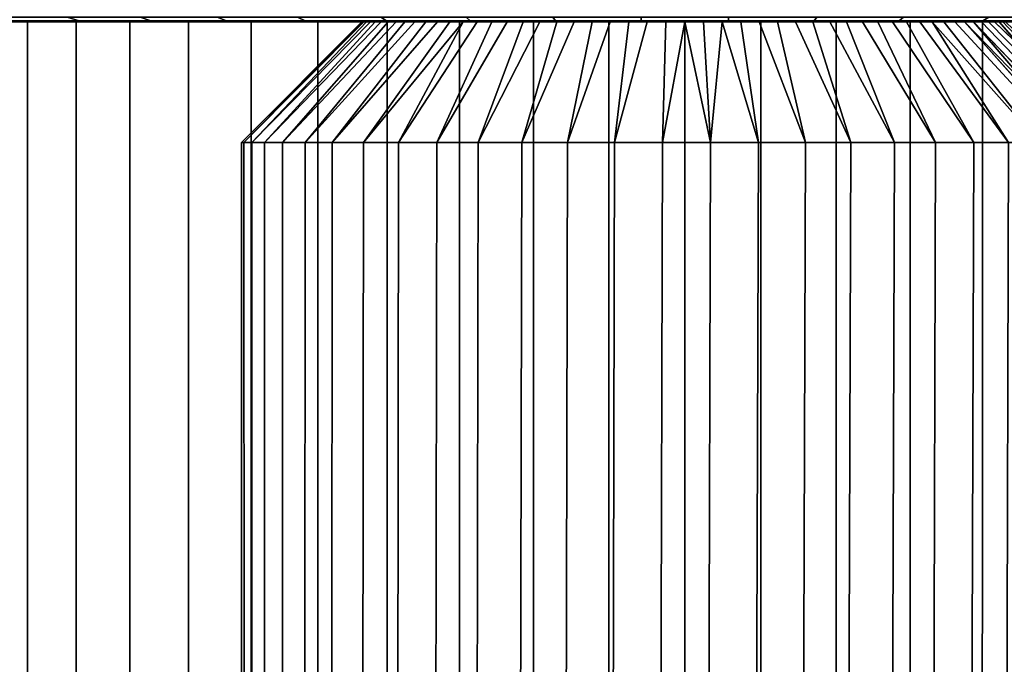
# Model space of a CAD drawing. Header units: metres. Extents: x -109 to 109, y -100 to 76.
# Tile 292 of 337: x 66 to 82, y 29 to 39. Entities that reach past the tile are written whole.
import ezdxf

# ---------------------------------------------------------------- set-up
doc = ezdxf.new("R2010")
doc.units = ezdxf.units.M
doc.layers.add('solid_21062310', color=7, linetype='CONTINUOUS')

msp = doc.modelspace()

# ---------------------------------------------------------------- linework, layer by layer
at = {"layer": 'solid_21062310'}
for points in [[(66.751801, 38.875549, 13.180434), (65.669144, 38.875549, 12.306247), (65.881203, 38.818932, 12.065295), (66.942665, 38.818932, 12.922366)], [(65.669144, 38.875549, -12.306247), (66.751801, 38.875549, -13.180434), (66.942665, 38.818932, -12.922366), (65.881203, 38.818932, -12.065295)], [(67.904701, 38.875549, 13.959657), (66.751801, 38.875549, 13.180434), (66.942665, 38.818932, 12.922366), (68.07299, 38.818932, 13.686332)], [(66.751801, 38.875549, -13.180434), (67.904701, 38.875549, -13.959657), (68.07299, 38.818932, -13.686332), (66.942665, 38.818932, -12.922366)], [(69.119522, 38.875549, 14.6383), (67.904701, 38.875549, 13.959657), (68.07299, 38.818932, 13.686332), (69.26403, 38.818932, 14.351687)], [(67.904701, 38.875549, -13.959657), (69.119522, 38.875549, -14.6383), (69.26403, 38.818932, -14.351687), (68.07299, 38.818932, -13.686332)], [(70.387527, 38.875549, 15.211473), (69.119522, 38.875549, 14.6383), (69.26403, 38.818932, 14.351687), (70.50721, 38.818932, 14.913638)], [(69.119522, 38.875549, -14.6383), (70.387527, 38.875549, -15.211473), (70.50721, 38.818932, -14.913638), (69.26403, 38.818932, -14.351687)], [(71.69957, 38.875549, 15.675047), (70.387527, 38.875549, 15.211473), (70.50721, 38.818932, 14.913638), (71.793564, 38.818932, 15.368135)], [(70.387527, 38.875549, -15.211473), (71.69957, 38.875549, -15.675047), (71.793564, 38.818932, -15.368135), (70.50721, 38.818932, -14.913638)], [(73.046204, 38.875549, 16.025682), (71.69957, 38.875549, 15.675047), (71.793564, 38.818932, 15.368135), (73.113823, 38.818932, 15.711905)], [(71.69957, 38.875549, -15.675047), (73.046204, 38.875549, -16.025682), (73.113823, 38.818932, -15.711905), (71.793564, 38.818932, -15.368135)], [(74.417717, 38.875549, 16.260853), (73.046204, 38.875549, 16.025682), (73.113823, 38.818932, 15.711905), (74.458488, 38.818932, 15.942471)], [(73.046204, 38.875549, -16.025682), (74.417717, 38.875549, -16.260853), (74.458488, 38.818932, -15.942471), (73.113823, 38.818932, -15.711905)], [(75.804237, 38.875549, 16.378862), (74.417717, 38.875549, 16.260853), (74.458488, 38.818932, 15.942471), (75.817856, 38.818932, 16.05817)], [(74.417717, 38.875549, -16.260853), (75.804237, 38.875549, -16.378862), (75.817856, 38.818932, -16.05817), (74.458488, 38.818932, -15.942471)], [(77.195763, 38.875549, 16.378862), (75.804237, 38.875549, 16.378862), (75.817856, 38.818932, 16.05817), (77.182144, 38.818932, 16.05817)], [(75.804237, 38.875549, -16.378862), (77.195763, 38.875549, -16.378862), (77.182144, 38.818932, -16.05817), (75.817856, 38.818932, -16.05817)], [(78.582283, 38.875549, 16.260853), (77.195763, 38.875549, 16.378862), (77.182144, 38.818932, 16.05817), (78.541512, 38.818932, 15.942471)], [(77.195763, 38.875549, -16.378862), (78.582283, 38.875549, -16.260853), (78.541512, 38.818932, -15.942471), (77.182144, 38.818932, -16.05817)], [(79.953796, 38.875549, 16.025682), (78.582283, 38.875549, 16.260853), (78.541512, 38.818932, 15.942471), (79.886177, 38.818932, 15.711905)], [(78.582283, 38.875549, -16.260853), (79.953796, 38.875549, -16.025682), (79.886177, 38.818932, -15.711905), (78.541512, 38.818932, -15.942471)], [(81.30043, 38.875549, 15.675047), (79.953796, 38.875549, 16.025682), (79.886177, 38.818932, 15.711905), (81.206436, 38.818932, 15.368135)], [(79.953796, 38.875549, -16.025682), (81.30043, 38.875549, -15.675047), (81.206436, 38.818932, -15.368135), (79.886177, 38.818932, -15.711905)], [(82.612473, 38.875549, 15.211473), (81.30043, 38.875549, 15.675047), (81.206436, 38.818932, 15.368135), (82.49279, 38.818932, 14.913638)], [(81.30043, 38.875549, -15.675047), (82.612473, 38.875549, -15.211473), (82.49279, 38.818932, -14.913638), (81.206436, 38.818932, -15.368135)], [(65.44812, 38.799999, 6.844851), (66.125175, 38.799999, 7.832941), (62.861053, 38.799999, 7.871598), (62.225983, 38.799999, 6.650464)], [(66.125175, 38.799999, -7.832941), (62.861004, 38.799999, -7.871512), (63.597595, 38.799999, -9.027988), (66.894112, 38.799999, -8.759043)], [(66.125175, 38.799999, -7.832941), (65.44812, 38.799999, -6.844851), (62.861004, 38.799999, -7.871512)], [(66.125175, 38.799999, 7.832941), (66.894112, 38.799999, 8.759043), (63.597652, 38.799999, 9.028071), (62.861053, 38.799999, 7.871598)], [(66.894112, 38.799999, -8.759043), (63.597595, 38.799999, -9.027988), (64.435608, 38.799999, -10.120796), (67.740959, 38.799999, -9.605888)], [(66.894112, 38.799999, 8.759043), (67.740959, 38.799999, 9.605888), (64.435669, 38.799999, 10.120872), (63.597652, 38.799999, 9.028071)], [(67.740959, 38.799999, -9.605888), (64.435608, 38.799999, -10.120796), (65.361656, 38.799999, -11.13177), (68.667061, 38.799999, -10.374823)], [(68.667061, 38.799999, 10.374823), (69.655151, 38.799999, 11.05188), (65.361725, 38.799999, 11.131839), (64.435669, 38.799999, 10.120872)], [(67.740959, 38.799999, 9.605888), (68.667061, 38.799999, 10.374823), (64.435669, 38.799999, 10.120872)], [(65.881203, 38.818932, -12.065295), (66.376854, 38.799999, -12.062329), (65.361656, 38.799999, -11.13177)], [(69.655151, 38.799999, -11.05188), (65.361656, 38.799999, -11.13177), (66.376854, 38.799999, -12.062329), (70.706558, 38.799999, -11.637279)], [(69.655151, 38.799999, -11.05188), (68.667061, 38.799999, -10.374823), (65.361656, 38.799999, -11.13177)], [(65.881203, 38.818932, 12.065295), (65.361725, 38.799999, 11.131839), (66.376923, 38.799999, 12.062392)], [(69.655151, 38.799999, 11.05188), (70.706558, 38.799999, 11.637279), (66.376923, 38.799999, 12.062392), (65.361725, 38.799999, 11.131839)], [(65.44812, 38.799999, -6.844851), (66.125175, 38.799999, -7.832941), (66.125786, 19.5, -7.834267), (65.447189, 19.5, -6.843635)], [(66.125175, 38.799999, 7.832941), (65.44812, 38.799999, 6.844851), (65.447189, 19.5, 6.843635), (66.125786, 19.5, 7.834266)], [(66.942665, 38.818932, 12.922366), (65.881203, 38.818932, 12.065295), (66.376923, 38.799999, 12.062392)], [(65.881203, 38.818932, -12.065295), (66.942665, 38.818932, -12.922366), (66.376854, 38.799999, -12.062329)], [(66.125175, 38.799999, -7.832941), (66.894112, 38.799999, -8.759043), (66.892899, 19.5, -8.758056), (66.125786, 19.5, -7.834267)], [(66.894112, 38.799999, 8.759043), (66.125175, 38.799999, 7.832941), (66.125786, 19.5, 7.834266), (66.892899, 19.5, 8.758056)], [(66.942665, 38.818932, -12.922366), (67.464371, 38.799999, -12.897242), (66.376854, 38.799999, -12.062329)], [(70.706558, 38.799999, -11.637279), (66.376854, 38.799999, -12.062329), (67.464371, 38.799999, -12.897242), (71.802673, 38.799999, -12.121596)], [(66.942665, 38.818932, 12.922366), (66.376923, 38.799999, 12.062392), (67.464455, 38.799999, 12.897298)], [(72.943176, 38.799999, 12.503518), (74.110474, 38.799999, 12.778481), (67.464455, 38.799999, 12.897298), (66.376923, 38.799999, 12.062392)], [(71.802673, 38.799999, 12.121596), (72.943176, 38.799999, 12.503518), (66.376923, 38.799999, 12.062392)], [(70.706558, 38.799999, 11.637279), (71.802673, 38.799999, 12.121596), (66.376923, 38.799999, 12.062392)], [(66.894112, 38.799999, -8.759043), (67.740959, 38.799999, -9.605888), (67.741966, 19.5, -9.607125), (66.892899, 19.5, -8.758056)], [(67.740959, 38.799999, 9.605888), (66.894112, 38.799999, 8.759043), (66.892899, 19.5, 8.758056), (67.741966, 19.5, 9.607125)], [(68.07299, 38.818932, 13.686332), (66.942665, 38.818932, 12.922366), (67.464455, 38.799999, 12.897298)], [(66.942665, 38.818932, -12.922366), (68.07299, 38.818932, -13.686332), (67.464371, 38.799999, -12.897242)], [(68.07299, 38.818932, -13.686332), (68.625641, 38.799999, -13.6371), (67.464371, 38.799999, -12.897242)], [(74.110474, 38.799999, -12.778481), (67.464371, 38.799999, -12.897242), (68.625641, 38.799999, -13.6371), (75.300797, 38.799999, -12.94412)], [(72.943176, 38.799999, -12.503518), (71.802673, 38.799999, -12.121596), (67.464371, 38.799999, -12.897242)], [(74.110474, 38.799999, -12.778481), (72.943176, 38.799999, -12.503518), (67.464371, 38.799999, -12.897242)], [(68.07299, 38.818932, 13.686332), (67.464455, 38.799999, 12.897298), (68.625725, 38.799999, 13.637149)], [(76.5, 38.799999, 13), (84.374359, 38.799999, 13.6371), (68.625725, 38.799999, 13.637149), (67.464455, 38.799999, 12.897298)], [(75.300797, 38.799999, 12.94412), (76.5, 38.799999, 13), (67.464455, 38.799999, 12.897298)], [(74.110474, 38.799999, 12.778481), (75.300797, 38.799999, 12.94412), (67.464455, 38.799999, 12.897298)], [(67.740959, 38.799999, -9.605888), (68.667061, 38.799999, -10.374823), (68.665756, 19.5, -10.37423), (67.741966, 19.5, -9.607125)], [(68.667061, 38.799999, 10.374823), (67.740959, 38.799999, 9.605888), (67.741966, 19.5, 9.607125), (68.665756, 19.5, 10.37423)], [(69.26403, 38.818932, 14.351687), (68.07299, 38.818932, 13.686332), (68.625725, 38.799999, 13.637149)], [(68.07299, 38.818932, -13.686332), (69.26403, 38.818932, -14.351687), (68.625641, 38.799999, -13.6371)], [(69.26403, 38.818932, -14.351687), (69.841949, 38.799999, -14.270736), (68.625641, 38.799999, -13.6371)], [(76.5, 38.799999, -13), (68.625641, 38.799999, -13.6371), (84.374275, 38.799999, -13.637149), (85.535545, 38.799999, -12.897298)], [(68.625641, 38.799999, -13.6371), (69.841949, 38.799999, -14.270736), (84.374275, 38.799999, -13.637149)], [(76.5, 38.799999, -13), (75.300797, 38.799999, -12.94412), (68.625641, 38.799999, -13.6371)], [(69.26403, 38.818932, 14.351687), (68.625725, 38.799999, 13.637149), (69.842033, 38.799999, 14.270777)], [(83.158051, 38.799999, 14.270736), (69.842033, 38.799999, 14.270777), (68.625725, 38.799999, 13.637149)], [(84.374359, 38.799999, 13.6371), (83.158051, 38.799999, 14.270736), (68.625725, 38.799999, 13.637149)], [(68.667061, 38.799999, -10.374823), (69.655151, 38.799999, -11.05188), (69.656387, 19.5, -11.052828), (68.665756, 19.5, -10.37423)], [(69.655151, 38.799999, 11.05188), (68.667061, 38.799999, 10.374823), (68.665756, 19.5, 10.37423), (69.656387, 19.5, 11.052828)], [(70.50721, 38.818932, 14.913638), (69.26403, 38.818932, 14.351687), (69.842033, 38.799999, 14.270777)], [(69.26403, 38.818932, -14.351687), (70.50721, 38.818932, -14.913638), (69.841949, 38.799999, -14.270736)], [(71.435432, 38.799999, 0.596507), (69.541222, 36.900002, 0.758562), (69.5, 36.900002), (71.409378, 38.799999, 0.300309)], [(71.409378, 38.799999, -0.300309), (71.400002, 38.799999), (69.5, 36.900002), (69.541222, 36.900002, -0.758562)], [(71.400002, 38.799999), (71.409378, 38.799999, 0.300309), (69.5, 36.900002)], [(71.435432, 38.799999, 0.596507), (71.478165, 38.799999, 0.888594), (69.664413, 36.900002, 1.508241), (69.541222, 36.900002, 0.758562)], [(71.478165, 38.799999, -0.888594), (71.435432, 38.799999, -0.596507), (69.541222, 36.900002, -0.758562), (69.664413, 36.900002, -1.508241)], [(71.435432, 38.799999, -0.596507), (71.409378, 38.799999, -0.300309), (69.541222, 36.900002, -0.758562)], [(69.655151, 38.799999, -11.05188), (70.706558, 38.799999, -11.637279), (70.705406, 19.5, -11.637126), (69.656387, 19.5, -11.052828)], [(70.706558, 38.799999, 11.637279), (69.655151, 38.799999, 11.05188), (69.656387, 19.5, 11.052828), (70.705406, 19.5, 11.637126)], [(71.537575, 38.799999, 1.176571), (71.614082, 38.799999, 1.46154), (69.868149, 36.900002, 2.240209), (69.664413, 36.900002, 1.508241)], [(71.478165, 38.799999, 0.888594), (71.537575, 38.799999, 1.176571), (69.664413, 36.900002, 1.508241)], [(71.614082, 38.799999, -1.46154), (71.537575, 38.799999, -1.176571), (69.664413, 36.900002, -1.508241), (69.868149, 36.900002, -2.240209)], [(71.537575, 38.799999, -1.176571), (71.478165, 38.799999, -0.888594), (69.664413, 36.900002, -1.508241)], [(70.50721, 38.818932, -14.913638), (71.113647, 38.799999, -14.797352), (69.841949, 38.799999, -14.270736)], [(69.841949, 38.799999, -14.270736), (83.157967, 38.799999, -14.270777), (84.374275, 38.799999, -13.637149)], [(69.841949, 38.799999, -14.270736), (71.113647, 38.799999, -14.797352), (83.157967, 38.799999, -14.270777)], [(70.50721, 38.818932, 14.913638), (69.842033, 38.799999, 14.270777), (71.113739, 38.799999, 14.797386)], [(81.886353, 38.799999, 14.797352), (71.113739, 38.799999, 14.797386), (69.842033, 38.799999, 14.270777)], [(83.158051, 38.799999, 14.270736), (81.886353, 38.799999, 14.797352), (69.842033, 38.799999, 14.270777)], [(71.707825, 38.799999, 1.743856), (71.817757, 38.799999, 2.020771), (70.150024, 36.900002, 2.94582), (69.868149, 36.900002, 2.240209)], [(71.614082, 38.799999, 1.46154), (71.707825, 38.799999, 1.743856), (69.868149, 36.900002, 2.240209)], [(71.817757, 38.799999, -2.020771), (71.707825, 38.799999, -1.743856), (69.868149, 36.900002, -2.240209), (70.150024, 36.900002, -2.94582)], [(71.707825, 38.799999, -1.743856), (71.614082, 38.799999, -1.46154), (69.868149, 36.900002, -2.240209)], [(71.942818, 38.799999, 2.289488), (72.082825, 38.799999, 2.548974), (70.506737, 36.900002, 3.616744), (70.150024, 36.900002, 2.94582)], [(71.817757, 38.799999, 2.020771), (71.942818, 38.799999, 2.289488), (70.150024, 36.900002, 2.94582)], [(72.082825, 38.799999, -2.548974), (71.942818, 38.799999, -2.289488), (70.150024, 36.900002, -2.94582), (70.506737, 36.900002, -3.616744)], [(71.942818, 38.799999, -2.289488), (71.817757, 38.799999, -2.020771), (70.150024, 36.900002, -2.94582)], [(72.239029, 38.799999, 2.801837), (72.409927, 38.799999, 3.045961), (70.934082, 36.900002, 4.245061), (70.506737, 36.900002, 3.616744)], [(72.082825, 38.799999, 2.548974), (72.239029, 38.799999, 2.801837), (70.506737, 36.900002, 3.616744)], [(72.409927, 38.799999, -3.045961), (72.239029, 38.799999, -2.801837), (70.506737, 36.900002, -3.616744), (70.934082, 36.900002, -4.245061)], [(72.239029, 38.799999, -2.801837), (72.082825, 38.799999, -2.548974), (70.506737, 36.900002, -3.616744)], [(71.793564, 38.818932, 15.368135), (70.50721, 38.818932, 14.913638), (71.113739, 38.799999, 14.797386)], [(70.50721, 38.818932, -14.913638), (71.793564, 38.818932, -15.368135), (71.113647, 38.799999, -14.797352)], [(70.706558, 38.799999, -11.637279), (71.802673, 38.799999, -12.121596), (71.803864, 19.5, -12.122142), (70.705406, 19.5, -11.637126)], [(71.802673, 38.799999, 12.121596), (70.706558, 38.799999, 11.637279), (70.705406, 19.5, 11.637126), (71.803864, 19.5, 12.122142)], [(72.593811, 38.799999, 3.278883), (72.789764, 38.799999, 3.499046), (71.42701, 36.900002, 4.823356), (70.934082, 36.900002, 4.245061)], [(72.409927, 38.799999, 3.045961), (72.593811, 38.799999, 3.278883), (70.934082, 36.900002, 4.245061)], [(72.789764, 38.799999, -3.499046), (72.593811, 38.799999, -3.278883), (70.934082, 36.900002, -4.245061), (71.42701, 36.900002, -4.823356)], [(72.593811, 38.799999, -3.278883), (72.409927, 38.799999, -3.045961), (70.934082, 36.900002, -4.245061)], [(71.793564, 38.818932, -15.368135), (72.422188, 38.799999, -15.210419), (71.113647, 38.799999, -14.797352)], [(71.113647, 38.799999, -14.797352), (81.886261, 38.799999, -14.797386), (83.157967, 38.799999, -14.270777)], [(71.113647, 38.799999, -14.797352), (72.422188, 38.799999, -15.210419), (81.886261, 38.799999, -14.797386)], [(71.793564, 38.818932, 15.368135), (71.113739, 38.799999, 14.797386), (72.422279, 38.799999, 15.210444)], [(80.577812, 38.799999, 15.210419), (72.422279, 38.799999, 15.210444), (71.113739, 38.799999, 14.797386)], [(81.886353, 38.799999, 14.797352), (80.577812, 38.799999, 15.210419), (71.113739, 38.799999, 14.797386)], [(81.564568, 38.799999, 0.596507), (71.409378, 38.799999, 0.300309), (71.400002, 38.799999), (81.590622, 38.799999, 0.300309)], [(71.409378, 38.799999, -0.300309), (81.599998, 38.799999), (81.590622, 38.799999, 0.300309), (71.400002, 38.799999)], [(81.599998, 38.799999), (71.409378, 38.799999, -0.300309), (71.435432, 38.799999, -0.596507), (81.590622, 38.799999, -0.300309)], [(81.521835, 38.799999, 0.888594), (71.435432, 38.799999, 0.596507), (71.409378, 38.799999, 0.300309), (81.564568, 38.799999, 0.596507)], [(73.222504, 38.799999, 3.906955), (71.979706, 36.900002, 5.344805), (71.42701, 36.900002, 4.823356), (72.999878, 38.799999, 3.708848)], [(72.789764, 38.799999, 3.499046), (72.999878, 38.799999, 3.708848), (71.42701, 36.900002, 4.823356)], [(72.789764, 38.799999, -3.499046), (71.42701, 36.900002, -4.823356), (71.979706, 36.900002, -5.344805), (72.999878, 38.799999, -3.708848)], [(71.478165, 38.799999, -0.888594), (81.564568, 38.799999, -0.596507), (81.590622, 38.799999, -0.300309), (71.435432, 38.799999, -0.596507)], [(81.462425, 38.799999, 1.176571), (71.478165, 38.799999, 0.888594), (71.435432, 38.799999, 0.596507), (81.521835, 38.799999, 0.888594)], [(71.537575, 38.799999, -1.176571), (81.521835, 38.799999, -0.888594), (81.564568, 38.799999, -0.596507), (71.478165, 38.799999, -0.888594)], [(81.385918, 38.799999, 1.46154), (71.537575, 38.799999, 1.176571), (71.478165, 38.799999, 0.888594), (81.462425, 38.799999, 1.176571)], [(71.614082, 38.799999, -1.46154), (81.462425, 38.799999, -1.176571), (81.521835, 38.799999, -0.888594), (71.537575, 38.799999, -1.176571)], [(71.537575, 38.799999, 1.176571), (81.385918, 38.799999, 1.46154), (71.614082, 38.799999, 1.46154)], [(71.614082, 38.799999, -1.46154), (71.707825, 38.799999, -1.743856), (81.292175, 38.799999, -1.743856), (81.385918, 38.799999, -1.46154)], [(81.462425, 38.799999, -1.176571), (71.614082, 38.799999, -1.46154), (81.385918, 38.799999, -1.46154)], [(81.385918, 38.799999, 1.46154), (81.292175, 38.799999, 1.743856), (71.707825, 38.799999, 1.743856), (71.614082, 38.799999, 1.46154)], [(71.707825, 38.799999, -1.743856), (71.817757, 38.799999, -2.020771), (81.182243, 38.799999, -2.020771), (81.292175, 38.799999, -1.743856)], [(81.292175, 38.799999, 1.743856), (81.182243, 38.799999, 2.020771), (71.817757, 38.799999, 2.020771), (71.707825, 38.799999, 1.743856)], [(73.113823, 38.818932, 15.711905), (71.793564, 38.818932, 15.368135), (72.422279, 38.799999, 15.210444)], [(71.793564, 38.818932, -15.368135), (73.113823, 38.818932, -15.711905), (72.422188, 38.799999, -15.210419)], [(71.802673, 38.799999, -12.121596), (72.943176, 38.799999, -12.503518), (72.942383, 19.5, -12.503735), (71.803864, 19.5, -12.122142)], [(72.943176, 38.799999, 12.503518), (71.802673, 38.799999, 12.121596), (71.803864, 19.5, 12.122142), (72.942383, 19.5, 12.503735)], [(71.817757, 38.799999, -2.020771), (71.942818, 38.799999, -2.289488), (81.057182, 38.799999, -2.289488), (81.182243, 38.799999, -2.020771)], [(81.182243, 38.799999, 2.020771), (81.057182, 38.799999, 2.289488), (71.942818, 38.799999, 2.289488), (71.817757, 38.799999, 2.020771)], [(71.942818, 38.799999, -2.289488), (72.082825, 38.799999, -2.548974), (80.917175, 38.799999, -2.548974), (81.057182, 38.799999, -2.289488)], [(81.057182, 38.799999, 2.289488), (80.917175, 38.799999, 2.548974), (72.082825, 38.799999, 2.548974), (71.942818, 38.799999, 2.289488)], [(73.222504, 38.799999, 3.906955), (73.455406, 38.799999, 4.091383), (72.585648, 36.900002, 5.80326), (71.979706, 36.900002, 5.344805)], [(73.455406, 38.799999, -4.091383), (73.222504, 38.799999, -3.906955), (71.979706, 36.900002, -5.344805), (72.585648, 36.900002, -5.80326)], [(73.222504, 38.799999, -3.906955), (72.999878, 38.799999, -3.708848), (71.979706, 36.900002, -5.344805)], [(72.082825, 38.799999, -2.548974), (72.239029, 38.799999, -2.801837), (80.760971, 38.799999, -2.801837), (80.917175, 38.799999, -2.548974)], [(72.082825, 38.799999, 2.548974), (80.760971, 38.799999, 2.801837), (80.590073, 38.799999, 3.045961), (72.239029, 38.799999, 2.801837)], [(72.082825, 38.799999, 2.548974), (80.917175, 38.799999, 2.548974), (80.760971, 38.799999, 2.801837)], [(72.239029, 38.799999, -2.801837), (72.409927, 38.799999, -3.045961), (80.590073, 38.799999, -3.045961), (80.760971, 38.799999, -2.801837)], [(72.239029, 38.799999, 2.801837), (80.590073, 38.799999, 3.045961), (80.406189, 38.799999, 3.278883), (72.409927, 38.799999, 3.045961)], [(80.590073, 38.799999, -3.045961), (72.409927, 38.799999, -3.045961), (72.593811, 38.799999, -3.278883)], [(72.409927, 38.799999, 3.045961), (80.406189, 38.799999, 3.278883), (80.210236, 38.799999, 3.499046), (72.593811, 38.799999, 3.278883)], [(73.113823, 38.818932, -15.711905), (73.765266, 38.799999, -15.507892), (72.422188, 38.799999, -15.210419)], [(72.422188, 38.799999, -15.210419), (80.577721, 38.799999, -15.210444), (81.886261, 38.799999, -14.797386)], [(72.422188, 38.799999, -15.210419), (73.765266, 38.799999, -15.507892), (80.577721, 38.799999, -15.210444)], [(73.113823, 38.818932, 15.711905), (72.422279, 38.799999, 15.210444), (73.765366, 38.799999, 15.507909)], [(79.234734, 38.799999, 15.507892), (73.765366, 38.799999, 15.507909), (72.422279, 38.799999, 15.210444)], [(80.577812, 38.799999, 15.210419), (79.234734, 38.799999, 15.507892), (72.422279, 38.799999, 15.210444)], [(73.696846, 38.799999, 4.260499), (73.949387, 38.799999, 4.416006), (73.237671, 36.900002, 6.19332), (72.585648, 36.900002, 5.80326)], [(73.455406, 38.799999, 4.091383), (73.696846, 38.799999, 4.260499), (72.585648, 36.900002, 5.80326)], [(73.949387, 38.799999, -4.416006), (73.696846, 38.799999, -4.260499), (72.585648, 36.900002, -5.80326), (73.237671, 36.900002, -6.19332)], [(73.696846, 38.799999, -4.260499), (73.455406, 38.799999, -4.091383), (72.585648, 36.900002, -5.80326)], [(72.789764, 38.799999, -3.499046), (80.406189, 38.799999, -3.278883), (80.590073, 38.799999, -3.045961), (72.593811, 38.799999, -3.278883)], [(72.593811, 38.799999, 3.278883), (80.210236, 38.799999, 3.499046), (72.789764, 38.799999, 3.499046)], [(80.406189, 38.799999, -3.278883), (72.789764, 38.799999, -3.499046), (80.210236, 38.799999, -3.499046)], [(80.210236, 38.799999, -3.499046), (72.789764, 38.799999, -3.499046), (72.999878, 38.799999, -3.708848)], [(72.789764, 38.799999, 3.499046), (80.000122, 38.799999, 3.708848), (72.999878, 38.799999, 3.708848)], [(72.789764, 38.799999, 3.499046), (80.210236, 38.799999, 3.499046), (80.000122, 38.799999, 3.708848)], [(72.943176, 38.799999, -12.503518), (74.110474, 38.799999, -12.778481), (74.111259, 19.5, -12.778651), (72.942383, 19.5, -12.503735)], [(74.110474, 38.799999, 12.778481), (72.943176, 38.799999, 12.503518), (72.942383, 19.5, 12.503735), (74.111259, 19.5, 12.778651)], [(80.210236, 38.799999, -3.499046), (72.999878, 38.799999, -3.708848), (80.000122, 38.799999, -3.708848)], [(80.000122, 38.799999, -3.708848), (72.999878, 38.799999, -3.708848), (73.222504, 38.799999, -3.906955)], [(72.999878, 38.799999, 3.708848), (80.000122, 38.799999, 3.708848), (79.777496, 38.799999, 3.906955)], [(72.999878, 38.799999, 3.708848), (79.777496, 38.799999, 3.906955), (73.222504, 38.799999, 3.906955)], [(74.458488, 38.818932, 15.942471), (73.113823, 38.818932, 15.711905), (73.765366, 38.799999, 15.507909)], [(73.113823, 38.818932, -15.711905), (74.458488, 38.818932, -15.942471), (73.765266, 38.799999, -15.507892)], [(80.000122, 38.799999, -3.708848), (73.222504, 38.799999, -3.906955), (79.777496, 38.799999, -3.906955)], [(79.777496, 38.799999, -3.906955), (73.222504, 38.799999, -3.906955), (73.455406, 38.799999, -4.091383)], [(73.222504, 38.799999, 3.906955), (79.544594, 38.799999, 4.091383), (73.455406, 38.799999, 4.091383)], [(73.222504, 38.799999, 3.906955), (79.777496, 38.799999, 3.906955), (79.544594, 38.799999, 4.091383)], [(74.211685, 38.799999, 4.557376), (74.481102, 38.799999, 4.683219), (73.928062, 36.900002, 6.510388), (73.237671, 36.900002, 6.19332)], [(73.949387, 38.799999, 4.416006), (74.211685, 38.799999, 4.557376), (73.237671, 36.900002, 6.19332)], [(74.481102, 38.799999, -4.683219), (74.211685, 38.799999, -4.557376), (73.237671, 36.900002, -6.19332), (73.928062, 36.900002, -6.510388)], [(74.211685, 38.799999, -4.557376), (73.949387, 38.799999, -4.416006), (73.237671, 36.900002, -6.19332)], [(79.777496, 38.799999, -3.906955), (73.455406, 38.799999, -4.091383), (79.544594, 38.799999, -4.091383)], [(79.544594, 38.799999, -4.091383), (73.455406, 38.799999, -4.091383), (73.696846, 38.799999, -4.260499)], [(73.455406, 38.799999, 4.091383), (79.303154, 38.799999, 4.260499), (73.696846, 38.799999, 4.260499)], [(73.455406, 38.799999, 4.091383), (79.544594, 38.799999, 4.091383), (79.303154, 38.799999, 4.260499)], [(79.544594, 38.799999, -4.091383), (73.696846, 38.799999, -4.260499), (79.303154, 38.799999, -4.260499)], [(79.303154, 38.799999, -4.260499), (73.696846, 38.799999, -4.260499), (73.949387, 38.799999, -4.416006)], [(73.696846, 38.799999, 4.260499), (79.050613, 38.799999, 4.416006), (73.949387, 38.799999, 4.416006)], [(73.696846, 38.799999, 4.260499), (79.303154, 38.799999, 4.260499), (79.050613, 38.799999, 4.416006)], [(74.458488, 38.818932, -15.942471), (75.126701, 38.799999, -15.687593), (73.765266, 38.799999, -15.507892)], [(73.765266, 38.799999, -15.507892), (79.234634, 38.799999, -15.507909), (80.577721, 38.799999, -15.210444)], [(73.765266, 38.799999, -15.507892), (75.126701, 38.799999, -15.687593), (79.234634, 38.799999, -15.507909)], [(74.458488, 38.818932, 15.942471), (73.765366, 38.799999, 15.507909), (75.126801, 38.799999, 15.687601)], [(77.873299, 38.799999, 15.687593), (75.126801, 38.799999, 15.687601), (73.765366, 38.799999, 15.507909)], [(79.234734, 38.799999, 15.507892), (77.873299, 38.799999, 15.687593), (73.765366, 38.799999, 15.507909)], [(74.75518, 38.799999, 4.792224), (75.036407, 38.799999, 4.885183), (74.648727, 36.900002, 6.750762), (73.928062, 36.900002, 6.510388)], [(74.481102, 38.799999, 4.683219), (74.75518, 38.799999, 4.792224), (73.928062, 36.900002, 6.510388)], [(75.036407, 38.799999, -4.885183), (74.75518, 38.799999, -4.792224), (73.928062, 36.900002, -6.510388), (74.648727, 36.900002, -6.750762)], [(74.75518, 38.799999, -4.792224), (74.481102, 38.799999, -4.683219), (73.928062, 36.900002, -6.510388)], [(79.303154, 38.799999, -4.260499), (73.949387, 38.799999, -4.416006), (79.050613, 38.799999, -4.416006)], [(79.050613, 38.799999, -4.416006), (73.949387, 38.799999, -4.416006), (74.211685, 38.799999, -4.557376)], [(73.949387, 38.799999, 4.416006), (78.788315, 38.799999, 4.557376), (74.211685, 38.799999, 4.557376)], [(73.949387, 38.799999, 4.416006), (79.050613, 38.799999, 4.416006), (78.788315, 38.799999, 4.557376)], [(74.110474, 38.799999, -12.778481), (75.300797, 38.799999, -12.94412), (75.300514, 19.5, -12.944545), (74.111259, 19.5, -12.778651)], [(75.300797, 38.799999, 12.94412), (74.110474, 38.799999, 12.778481), (74.111259, 19.5, 12.778651), (75.300514, 19.5, 12.944545)], [(79.050613, 38.799999, -4.416006), (74.211685, 38.799999, -4.557376), (78.788315, 38.799999, -4.557376)], [(78.788315, 38.799999, -4.557376), (74.211685, 38.799999, -4.557376), (74.481102, 38.799999, -4.683219)], [(74.211685, 38.799999, 4.557376), (78.518898, 38.799999, 4.683219), (74.481102, 38.799999, 4.683219)], [(74.211685, 38.799999, 4.557376), (78.788315, 38.799999, 4.557376), (78.518898, 38.799999, 4.683219)], [(75.817856, 38.818932, 16.05817), (74.458488, 38.818932, 15.942471), (75.126801, 38.799999, 15.687601)], [(74.458488, 38.818932, -15.942471), (75.817856, 38.818932, -16.05817), (75.126701, 38.799999, -15.687593)], [(78.788315, 38.799999, -4.557376), (74.481102, 38.799999, -4.683219), (78.518898, 38.799999, -4.683219)], [(78.518898, 38.799999, -4.683219), (74.481102, 38.799999, -4.683219), (74.75518, 38.799999, -4.792224)], [(74.481102, 38.799999, 4.683219), (78.24482, 38.799999, 4.792224), (74.75518, 38.799999, 4.792224)], [(74.481102, 38.799999, 4.683219), (78.518898, 38.799999, 4.683219), (78.24482, 38.799999, 4.792224)], [(75.324165, 38.799999, 4.96219), (75.615562, 38.799999, 5.02253), (75.391197, 36.900002, 6.911624), (74.648727, 36.900002, 6.750762)], [(75.036407, 38.799999, 4.885183), (75.324165, 38.799999, 4.96219), (74.648727, 36.900002, 6.750762)], [(75.615562, 38.799999, -5.02253), (75.324165, 38.799999, -4.96219), (74.648727, 36.900002, -6.750762), (75.391197, 36.900002, -6.911624)], [(75.324165, 38.799999, -4.96219), (75.036407, 38.799999, -4.885183), (74.648727, 36.900002, -6.750762)], [(78.518898, 38.799999, -4.683219), (74.75518, 38.799999, -4.792224), (78.24482, 38.799999, -4.792224)], [(78.24482, 38.799999, -4.792224), (74.75518, 38.799999, -4.792224), (75.036407, 38.799999, -4.885183)], [(74.75518, 38.799999, 4.792224), (77.963593, 38.799999, 4.885183), (75.036407, 38.799999, 4.885183)], [(74.75518, 38.799999, 4.792224), (78.24482, 38.799999, 4.792224), (77.963593, 38.799999, 4.885183)], [(78.24482, 38.799999, -4.792224), (75.036407, 38.799999, -4.885183), (77.963593, 38.799999, -4.885183)], [(77.963593, 38.799999, -4.885183), (75.036407, 38.799999, -4.885183), (75.324165, 38.799999, -4.96219)], [(75.036407, 38.799999, 4.885183), (77.675835, 38.799999, 4.96219), (75.324165, 38.799999, 4.96219)], [(75.036407, 38.799999, 4.885183), (77.963593, 38.799999, 4.885183), (77.675835, 38.799999, 4.96219)], [(75.817856, 38.818932, -16.05817), (76.499954, 38.799999, -15.747163), (75.126701, 38.799999, -15.687593)], [(75.126701, 38.799999, -15.687593), (77.873199, 38.799999, -15.687601), (79.234634, 38.799999, -15.507909)], [(75.126701, 38.799999, -15.687593), (76.499954, 38.799999, -15.747163), (77.873199, 38.799999, -15.687601)], [(75.817856, 38.818932, 16.05817), (75.126801, 38.799999, 15.687601), (76.500046, 38.799999, 15.747163)], [(77.873299, 38.799999, 15.687593), (76.500046, 38.799999, 15.747163), (75.126801, 38.799999, 15.687601)], [(75.300797, 38.799999, -12.94412), (76.5, 38.799999, -13), (76.5, 19.5, -13), (75.300514, 19.5, -12.944545)], [(76.5, 38.799999, 13), (75.300797, 38.799999, 12.94412), (75.300514, 19.5, 12.944545), (76.5, 19.5, 13)], [(77.963593, 38.799999, -4.885183), (75.324165, 38.799999, -4.96219), (77.675835, 38.799999, -4.96219)], [(77.675835, 38.799999, -4.96219), (75.324165, 38.799999, -4.96219), (75.615562, 38.799999, -5.02253)], [(75.324165, 38.799999, 4.96219), (77.384438, 38.799999, 5.02253), (75.615562, 38.799999, 5.02253)], [(75.324165, 38.799999, 4.96219), (77.675835, 38.799999, 4.96219), (77.384438, 38.799999, 5.02253)], [(75.907715, 38.799999, 5.065489), (76.202362, 38.799999, 5.091068), (76.146751, 36.900002, 6.991081), (75.391197, 36.900002, 6.911624)], [(75.615562, 38.799999, 5.02253), (75.907715, 38.799999, 5.065489), (75.391197, 36.900002, 6.911624)], [(76.202362, 38.799999, -5.091068), (75.907715, 38.799999, -5.065489), (75.391197, 36.900002, -6.911624), (76.146751, 36.900002, -6.991081)], [(75.907715, 38.799999, -5.065489), (75.615562, 38.799999, -5.02253), (75.391197, 36.900002, -6.911624)], [(77.675835, 38.799999, -4.96219), (75.615562, 38.799999, -5.02253), (77.384438, 38.799999, -5.02253)], [(77.384438, 38.799999, -5.02253), (75.615562, 38.799999, -5.02253), (75.907715, 38.799999, -5.065489)], [(75.615562, 38.799999, 5.02253), (77.092285, 38.799999, 5.065489), (75.907715, 38.799999, 5.065489)], [(75.615562, 38.799999, 5.02253), (77.384438, 38.799999, 5.02253), (77.092285, 38.799999, 5.065489)], [(77.182144, 38.818932, 16.05817), (75.817856, 38.818932, 16.05817), (76.500046, 38.799999, 15.747163)], [(75.817856, 38.818932, -16.05817), (77.182144, 38.818932, -16.05817), (76.499954, 38.799999, -15.747163)], [(77.384438, 38.799999, -5.02253), (75.907715, 38.799999, -5.065489), (77.092285, 38.799999, -5.065489)], [(77.092285, 38.799999, -5.065489), (75.907715, 38.799999, -5.065489), (76.202362, 38.799999, -5.091068)], [(75.907715, 38.799999, 5.065489), (76.797638, 38.799999, 5.091068), (76.202362, 38.799999, 5.091068)], [(75.907715, 38.799999, 5.065489), (77.092285, 38.799999, 5.065489), (76.797638, 38.799999, 5.091068)], [(76.797638, 38.799999, 5.091068), (76.906532, 36.900002, 6.988185), (76.146751, 36.900002, 6.991081), (76.5, 38.799999, 5.099594)], [(76.202362, 38.799999, 5.091068), (76.5, 38.799999, 5.099594), (76.146751, 36.900002, 6.991081)], [(76.202362, 38.799999, -5.091068), (76.146751, 36.900002, -6.991081), (76.906532, 36.900002, -6.988185), (76.5, 38.799999, -5.099594)], [(77.092285, 38.799999, -5.065489), (76.202362, 38.799999, -5.091068), (76.797638, 38.799999, -5.091068)], [(76.797638, 38.799999, -5.091068), (76.202362, 38.799999, -5.091068), (76.5, 38.799999, -5.099594)], [(76.202362, 38.799999, 5.091068), (76.797638, 38.799999, 5.091068), (76.5, 38.799999, 5.099594)], [(77.182144, 38.818932, -16.05817), (77.873199, 38.799999, -15.687601), (76.499954, 38.799999, -15.747163)], [(76.797638, 38.799999, -5.091068), (76.5, 38.799999, -5.099594), (76.906532, 36.900002, -6.988185)], [(76.5, 38.799999, -13), (77.699203, 38.799999, -12.94412), (77.699486, 19.5, -12.944545), (76.5, 19.5, -13)], [(77.699203, 38.799999, 12.94412), (76.5, 38.799999, 13), (76.5, 19.5, 13), (77.699486, 19.5, 12.944545)], [(76.5, 38.799999, 13), (77.699203, 38.799999, 12.94412), (84.374359, 38.799999, 13.6371)], [(77.699203, 38.799999, -12.94412), (76.5, 38.799999, -13), (85.535545, 38.799999, -12.897298)], [(77.182144, 38.818932, 16.05817), (76.500046, 38.799999, 15.747163), (77.873299, 38.799999, 15.687593)], [(76.797638, 38.799999, 5.091068), (77.092285, 38.799999, 5.065489), (76.906532, 36.900002, 6.988185)], [(77.092285, 38.799999, -5.065489), (76.797638, 38.799999, -5.091068), (76.906532, 36.900002, -6.988185), (77.661575, 36.900002, -6.902952)], [(77.384438, 38.799999, 5.02253), (77.661575, 36.900002, 6.902952), (76.906532, 36.900002, 6.988185), (77.092285, 38.799999, 5.065489)], [(77.384438, 38.799999, -5.02253), (77.092285, 38.799999, -5.065489), (77.661575, 36.900002, -6.902952)], [(78.541512, 38.818932, 15.942471), (77.182144, 38.818932, 16.05817), (77.873299, 38.799999, 15.687593)], [(77.182144, 38.818932, -16.05817), (78.541512, 38.818932, -15.942471), (77.873199, 38.799999, -15.687601)], [(77.384438, 38.799999, 5.02253), (77.675835, 38.799999, 4.96219), (78.402946, 36.900002, 6.736379), (77.661575, 36.900002, 6.902952)], [(77.675835, 38.799999, -4.96219), (77.384438, 38.799999, -5.02253), (77.661575, 36.900002, -6.902952), (78.402946, 36.900002, -6.736379)], [(77.675835, 38.799999, 4.96219), (77.963593, 38.799999, 4.885183), (78.402946, 36.900002, 6.736379)], [(77.963593, 38.799999, -4.885183), (77.675835, 38.799999, -4.96219), (78.402946, 36.900002, -6.736379)], [(77.699203, 38.799999, -12.94412), (78.889526, 38.799999, -12.778481), (78.888741, 19.5, -12.778651), (77.699486, 19.5, -12.944545)], [(78.889526, 38.799999, 12.778481), (77.699203, 38.799999, 12.94412), (77.699486, 19.5, 12.944545), (78.888741, 19.5, 12.778651)], [(78.889526, 38.799999, 12.778481), (85.535629, 38.799999, 12.897242), (84.374359, 38.799999, 13.6371), (77.699203, 38.799999, 12.94412)], [(78.889526, 38.799999, -12.778481), (77.699203, 38.799999, -12.94412), (85.535545, 38.799999, -12.897298)], [(78.541512, 38.818932, -15.942471), (79.234634, 38.799999, -15.507909), (77.873199, 38.799999, -15.687601)], [(78.541512, 38.818932, 15.942471), (77.873299, 38.799999, 15.687593), (79.234734, 38.799999, 15.507892)], [(77.963593, 38.799999, 4.885183), (78.24482, 38.799999, 4.792224), (79.12191, 36.900002, 6.490423), (78.402946, 36.900002, 6.736379)], [(78.24482, 38.799999, -4.792224), (77.963593, 38.799999, -4.885183), (78.402946, 36.900002, -6.736379), (79.12191, 36.900002, -6.490423)], [(78.24482, 38.799999, 4.792224), (78.518898, 38.799999, 4.683219), (79.12191, 36.900002, 6.490423)], [(78.518898, 38.799999, -4.683219), (78.24482, 38.799999, -4.792224), (79.12191, 36.900002, -6.490423)], [(78.518898, 38.799999, 4.683219), (78.788315, 38.799999, 4.557376), (79.809975, 36.900002, 6.167986), (79.12191, 36.900002, 6.490423)], [(78.788315, 38.799999, -4.557376), (78.518898, 38.799999, -4.683219), (79.12191, 36.900002, -6.490423), (79.809975, 36.900002, -6.167986)], [(79.886177, 38.818932, 15.711905), (78.541512, 38.818932, 15.942471), (79.234734, 38.799999, 15.507892)], [(78.541512, 38.818932, -15.942471), (79.886177, 38.818932, -15.711905), (79.234634, 38.799999, -15.507909)], [(78.788315, 38.799999, 4.557376), (79.050613, 38.799999, 4.416006), (79.809975, 36.900002, 6.167986)], [(79.050613, 38.799999, -4.416006), (78.788315, 38.799999, -4.557376), (79.809975, 36.900002, -6.167986)], [(78.889526, 38.799999, -12.778481), (80.056824, 38.799999, -12.503518), (80.057617, 19.5, -12.503735), (78.888741, 19.5, -12.778651)], [(80.056824, 38.799999, 12.503518), (78.889526, 38.799999, 12.778481), (78.888741, 19.5, 12.778651), (80.057617, 19.5, 12.503735)], [(78.889526, 38.799999, 12.778481), (80.056824, 38.799999, 12.503518), (85.535629, 38.799999, 12.897242)], [(80.056824, 38.799999, -12.503518), (78.889526, 38.799999, -12.778481), (85.535545, 38.799999, -12.897298), (86.623077, 38.799999, -12.062392)], [(79.050613, 38.799999, 4.416006), (79.303154, 38.799999, 4.260499), (80.45903, 36.900002, 5.772874), (79.809975, 36.900002, 6.167986)], [(79.303154, 38.799999, -4.260499), (79.050613, 38.799999, -4.416006), (79.809975, 36.900002, -6.167986), (80.45903, 36.900002, -5.772874)], [(79.886177, 38.818932, -15.711905), (80.577721, 38.799999, -15.210444), (79.234634, 38.799999, -15.507909)], [(79.886177, 38.818932, 15.711905), (79.234734, 38.799999, 15.507892), (80.577812, 38.799999, 15.210419)], [(79.303154, 38.799999, 4.260499), (79.544594, 38.799999, 4.091383), (80.45903, 36.900002, 5.772874)], [(79.544594, 38.799999, -4.091383), (79.303154, 38.799999, -4.260499), (80.45903, 36.900002, -5.772874)], [(79.544594, 38.799999, 4.091383), (79.777496, 38.799999, 3.906955), (81.061417, 36.900002, 5.309756), (80.45903, 36.900002, 5.772874)], [(79.777496, 38.799999, -3.906955), (79.544594, 38.799999, -4.091383), (80.45903, 36.900002, -5.772874), (81.061417, 36.900002, -5.309756)], [(79.777496, 38.799999, 3.906955), (80.000122, 38.799999, 3.708848), (81.061417, 36.900002, 5.309756)], [(80.000122, 38.799999, -3.708848), (79.777496, 38.799999, -3.906955), (81.061417, 36.900002, -5.309756)], [(81.206436, 38.818932, 15.368135), (79.886177, 38.818932, 15.711905), (80.577812, 38.799999, 15.210419)], [(79.886177, 38.818932, -15.711905), (81.206436, 38.818932, -15.368135), (80.577721, 38.799999, -15.210444)], [(80.000122, 38.799999, 3.708848), (80.210236, 38.799999, 3.499046), (81.610023, 36.900002, 4.784104), (81.061417, 36.900002, 5.309756)], [(80.210236, 38.799999, -3.499046), (80.000122, 38.799999, -3.708848), (81.061417, 36.900002, -5.309756), (81.610023, 36.900002, -4.784104)], [(80.056824, 38.799999, -12.503518), (81.197327, 38.799999, -12.121596), (81.196136, 19.5, -12.122142), (80.057617, 19.5, -12.503735)], [(81.197327, 38.799999, 12.121596), (80.056824, 38.799999, 12.503518), (80.057617, 19.5, 12.503735), (81.196136, 19.5, 12.122142)], [(80.056824, 38.799999, 12.503518), (81.197327, 38.799999, 12.121596), (85.535629, 38.799999, 12.897242)], [(81.197327, 38.799999, -12.121596), (80.056824, 38.799999, -12.503518), (86.623077, 38.799999, -12.062392)], [(80.210236, 38.799999, 3.499046), (80.406189, 38.799999, 3.278883), (81.610023, 36.900002, 4.784104)], [(80.210236, 38.799999, -3.499046), (81.610023, 36.900002, -4.784104), (82.098396, 36.900002, -4.202136), (80.406189, 38.799999, -3.278883)], [(80.590073, 38.799999, 3.045961), (82.098396, 36.900002, 4.202136), (81.610023, 36.900002, 4.784104), (80.406189, 38.799999, 3.278883)], [(80.590073, 38.799999, -3.045961), (80.406189, 38.799999, -3.278883), (82.098396, 36.900002, -4.202136)], [(81.206436, 38.818932, -15.368135), (81.886261, 38.799999, -14.797386), (80.577721, 38.799999, -15.210444)], [(81.206436, 38.818932, 15.368135), (80.577812, 38.799999, 15.210419), (81.886353, 38.799999, 14.797352)], [(80.590073, 38.799999, 3.045961), (80.760971, 38.799999, 2.801837), (82.520798, 36.900002, 3.570714), (82.098396, 36.900002, 4.202136)], [(80.760971, 38.799999, -2.801837), (80.590073, 38.799999, -3.045961), (82.098396, 36.900002, -4.202136), (82.520798, 36.900002, -3.570714)], [(80.760971, 38.799999, 2.801837), (80.917175, 38.799999, 2.548974), (82.308136, 37.239262, 3.266065), (82.520798, 36.900002, 3.570714)], [(80.760971, 38.799999, -2.801837), (82.520798, 36.900002, -3.570714), (82.306503, 37.242222, -3.263126), (80.917175, 38.799999, -2.548974)], [(80.917175, 38.799999, -2.548974), (82.306503, 37.242222, -3.263126), (82.139435, 37.541618, -2.935461)], [(80.917175, 38.799999, -2.548974), (82.139435, 37.541618, -2.935461), (82.022972, 37.797031, -2.596643), (81.057182, 38.799999, -2.289488)], [(80.917175, 38.799999, 2.548974), (81.057182, 38.799999, 2.289488), (82.141968, 37.53661, 2.941497), (82.308136, 37.239262, 3.266065)], [(81.057182, 38.799999, -2.289488), (82.022972, 37.797031, -2.596643), (81.937752, 38.019466, -2.236937), (81.182243, 38.799999, -2.020771)], [(81.057182, 38.799999, 2.289488), (81.182243, 38.799999, 2.020771), (81.940025, 38.012962, 2.248586), (82.025581, 37.790722, 2.605842)], [(81.057182, 38.799999, 2.289488), (82.025581, 37.790722, 2.605842), (82.141968, 37.53661, 2.941497)], [(81.182243, 38.799999, -2.020771), (81.937752, 38.019466, -2.236937), (81.880173, 38.208675, -1.856623), (81.292175, 38.799999, -1.743856)], [(81.182243, 38.799999, 2.020771), (81.292175, 38.799999, 1.743856), (81.881752, 38.202892, 1.869676), (81.940025, 38.012962, 2.248586)], [(81.197327, 38.799999, -12.121596), (82.293442, 38.799999, -11.637279), (82.294594, 19.5, -11.637126), (81.196136, 19.5, -12.122142)], [(82.293442, 38.799999, 11.637279), (81.197327, 38.799999, 12.121596), (81.196136, 19.5, 12.122142), (82.294594, 19.5, 11.637126)], [(82.293442, 38.799999, 11.637279), (86.623146, 38.799999, 12.062329), (85.535629, 38.799999, 12.897242), (81.197327, 38.799999, 12.121596)], [(82.293442, 38.799999, -11.637279), (81.197327, 38.799999, -12.121596), (86.623077, 38.799999, -12.062392)], [(82.49279, 38.818932, 14.913638), (81.206436, 38.818932, 15.368135), (81.886353, 38.799999, 14.797352)], [(81.206436, 38.818932, -15.368135), (82.49279, 38.818932, -14.913638), (81.886261, 38.799999, -14.797386)], [(81.292175, 38.799999, -1.743856), (81.880173, 38.208675, -1.856623), (81.840172, 38.368721, -1.44023), (81.385918, 38.799999, -1.46154)], [(81.292175, 38.799999, 1.743856), (81.385918, 38.799999, 1.46154), (81.841118, 38.364571, 1.452769), (81.881752, 38.202892, 1.869676)], [(81.462425, 38.799999, -1.176571), (81.385918, 38.799999, -1.46154), (81.840172, 38.368721, -1.44023)], [(81.385918, 38.799999, 1.46154), (81.462425, 38.799999, 1.176571), (81.841118, 38.364571, 1.452769)], [(81.521835, 38.799999, -0.888594), (81.462425, 38.799999, -1.176571), (81.840172, 38.368721, -1.44023), (81.816635, 38.492252, -0.98979)], [(81.521835, 38.799999, 0.888594), (81.817024, 38.490036, 0.999793), (81.841118, 38.364571, 1.452769), (81.462425, 38.799999, 1.176571)], [(81.564568, 38.799999, -0.596507), (81.521835, 38.799999, -0.888594), (81.816635, 38.492252, -0.98979), (81.802826, 38.571842, -0.508195)], [(81.521835, 38.799999, 0.888594), (81.564568, 38.799999, 0.596507), (81.80291, 38.57119, 0.514027), (81.817024, 38.490036, 0.999793)], [(69.541977, 27.4, 0.761603), (69.5, 27.4), (69.5, 36.900002), (69.541222, 36.900002, 0.758562)], [(69.541222, 36.900002, -0.758562), (69.5, 36.900002), (69.5, 27.4), (69.541977, 27.4, -0.761603)], [(69.541977, 27.4, 0.761603), (69.541222, 36.900002, 0.758562), (69.664413, 36.900002, 1.508241), (69.663712, 27.4, 1.505049)], [(69.664413, 36.900002, -1.508241), (69.541222, 36.900002, -0.758562), (69.541977, 27.4, -0.761603), (69.663712, 27.4, -1.505049)], [(69.663712, 27.4, 1.505049), (69.664413, 36.900002, 1.508241), (69.868149, 36.900002, 2.240209), (69.866638, 27.4, 2.234458)], [(69.868149, 36.900002, -2.240209), (69.664413, 36.900002, -1.508241), (69.663712, 27.4, -1.505049), (69.866638, 27.4, -2.234458)], [(69.866638, 27.4, 2.234458), (69.868149, 36.900002, 2.240209), (70.150024, 36.900002, 2.94582), (70.147217, 27.4, 2.939695)], [(70.150024, 36.900002, -2.94582), (69.868149, 36.900002, -2.240209), (69.866638, 27.4, -2.234458), (70.147217, 27.4, -2.939695)], [(70.147217, 27.4, 2.939695), (70.150024, 36.900002, 2.94582), (70.506737, 36.900002, 3.616744), (70.501968, 27.4, 3.608067)], [(70.506737, 36.900002, -3.616744), (70.150024, 36.900002, -2.94582), (70.147217, 27.4, -2.939695), (70.501968, 27.4, -3.608067)], [(70.501968, 27.4, 3.608067), (70.506737, 36.900002, 3.616744), (70.934082, 36.900002, 4.245061), (70.927925, 27.4, 4.236885)], [(70.934082, 36.900002, -4.245061), (70.506737, 36.900002, -3.616744), (70.501968, 27.4, -3.608067), (70.927925, 27.4, -4.236885)], [(70.927925, 27.4, 4.236885), (70.934082, 36.900002, 4.245061), (71.42701, 36.900002, 4.823356), (71.41777, 27.4, 4.813082)], [(71.42701, 36.900002, -4.823356), (70.934082, 36.900002, -4.245061), (70.927925, 27.4, -4.236885), (71.41777, 27.4, -4.813082)], [(71.41777, 27.4, 4.813082), (71.42701, 36.900002, 4.823356), (71.979706, 36.900002, 5.344805), (71.969269, 27.4, 5.335836)], [(71.979706, 36.900002, -5.344805), (71.42701, 36.900002, -4.823356), (71.41777, 27.4, -4.813082), (71.969269, 27.4, -5.335836)], [(71.969269, 27.4, 5.335836), (71.979706, 36.900002, 5.344805), (72.585648, 36.900002, 5.80326), (72.571213, 27.4, 5.793091)], [(72.585648, 36.900002, -5.80326), (71.979706, 36.900002, -5.344805), (71.969269, 27.4, -5.335836), (72.571213, 27.4, -5.793091)], [(72.571213, 27.4, 5.793091), (72.585648, 36.900002, 5.80326), (73.237671, 36.900002, 6.19332), (73.222458, 27.4, 6.185127)], [(73.237671, 36.900002, -6.19332), (72.585648, 36.900002, -5.80326), (72.571213, 27.4, -5.793091), (73.222458, 27.4, -6.185127)], [(73.222458, 27.4, 6.185127), (73.237671, 36.900002, 6.19332), (73.928062, 36.900002, 6.510388), (73.90834, 27.4, 6.502234)], [(73.928062, 36.900002, -6.510388), (73.237671, 36.900002, -6.19332), (73.222458, 27.4, -6.185127), (73.90834, 27.4, -6.502234)], [(73.90834, 27.4, 6.502234), (73.928062, 36.900002, 6.510388), (74.648727, 36.900002, 6.750762), (74.628777, 27.4, 6.745071)], [(74.648727, 36.900002, -6.750762), (73.928062, 36.900002, -6.510388), (73.90834, 27.4, -6.502234), (74.628777, 27.4, -6.745071)], [(74.628777, 27.4, 6.745071), (74.648727, 36.900002, 6.750762), (75.391197, 36.900002, 6.911624), (75.366554, 27.4, 6.907362)], [(75.391197, 36.900002, -6.911624), (74.648727, 36.900002, -6.750762), (74.628777, 27.4, -6.745071), (75.366554, 27.4, -6.907362)], [(75.366554, 27.4, 6.907362), (75.391197, 36.900002, 6.911624), (76.146751, 36.900002, 6.991081), (76.122337, 27.4, 6.989584)], [(76.146751, 36.900002, -6.991081), (75.391197, 36.900002, -6.911624), (75.366554, 27.4, -6.907362), (76.122337, 27.4, -6.989584)], [(76.122337, 27.4, 6.989584), (76.146751, 36.900002, 6.991081), (76.906532, 36.900002, 6.988185), (76.877663, 27.4, 6.989584)], [(76.906532, 36.900002, -6.988185), (76.146751, 36.900002, -6.991081), (76.122337, 27.4, -6.989584), (76.877663, 27.4, -6.989584)], [(76.877663, 27.4, 6.989584), (76.906532, 36.900002, 6.988185), (77.661575, 36.900002, 6.902952), (77.633446, 27.4, 6.907362)], [(77.661575, 36.900002, -6.902952), (76.906532, 36.900002, -6.988185), (76.877663, 27.4, -6.989584), (77.633446, 27.4, -6.907362)], [(77.633446, 27.4, 6.907362), (77.661575, 36.900002, 6.902952), (78.402946, 36.900002, 6.736379), (78.371223, 27.4, 6.745071)], [(78.402946, 36.900002, -6.736379), (77.661575, 36.900002, -6.902952), (77.633446, 27.4, -6.907362), (78.371223, 27.4, -6.745071)], [(78.371223, 27.4, 6.745071), (78.402946, 36.900002, 6.736379), (79.12191, 36.900002, 6.490423), (79.09166, 27.4, 6.502234)], [(79.12191, 36.900002, -6.490423), (78.402946, 36.900002, -6.736379), (78.371223, 27.4, -6.745071), (79.09166, 27.4, -6.502234)], [(79.09166, 27.4, 6.502234), (79.12191, 36.900002, 6.490423), (79.809975, 36.900002, 6.167986), (79.777542, 27.4, 6.185127)], [(79.809975, 36.900002, -6.167986), (79.12191, 36.900002, -6.490423), (79.09166, 27.4, -6.502234), (79.777542, 27.4, -6.185127)], [(79.777542, 27.4, 6.185127), (79.809975, 36.900002, 6.167986), (80.45903, 36.900002, 5.772874), (80.428787, 27.4, 5.793091)], [(80.45903, 36.900002, -5.772874), (79.809975, 36.900002, -6.167986), (79.777542, 27.4, -6.185127), (80.428787, 27.4, -5.793091)], [(80.428787, 27.4, 5.793091), (80.45903, 36.900002, 5.772874), (81.061417, 36.900002, 5.309756), (81.030731, 27.4, 5.335836)], [(81.061417, 36.900002, -5.309756), (80.45903, 36.900002, -5.772874), (80.428787, 27.4, -5.793091), (81.030731, 27.4, -5.335836)], [(81.030731, 27.4, 5.335836), (81.061417, 36.900002, 5.309756), (81.610023, 36.900002, 4.784104), (81.58223, 27.4, 4.813082)], [(81.610023, 36.900002, -4.784104), (81.061417, 36.900002, -5.309756), (81.030731, 27.4, -5.335836), (81.58223, 27.4, -4.813082)]]:
    msp.add_3dface(points, dxfattribs=at)

doc.saveas('drawing.dxf')
